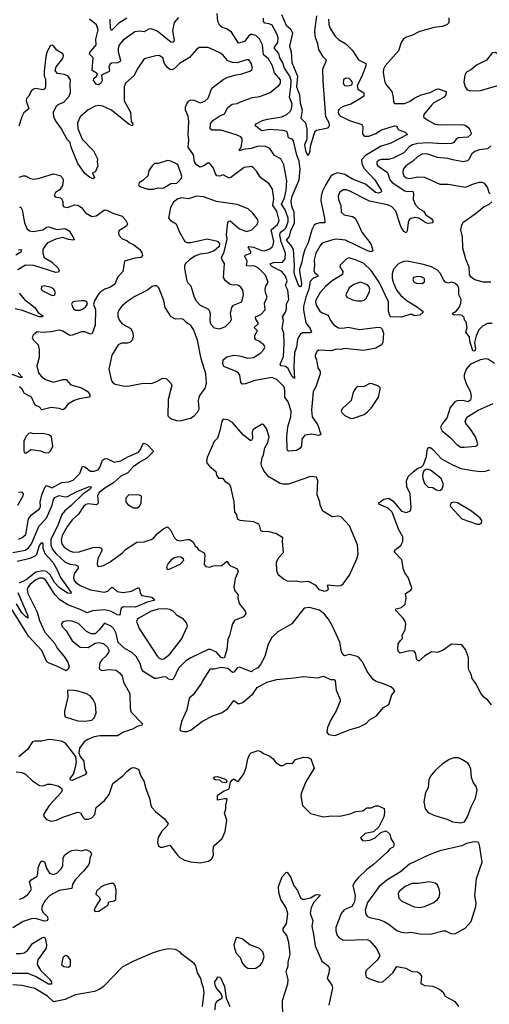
# Model space of a CAD drawing. Extents: x 1603745 to 1745082, y 385868 to 533966.
# Tile 595 of 646: x 1652055 to 1656090, y 493623 to 502092. Entities that reach past the tile are written whole.
import ezdxf

# ---------------------------------------------------------------- set-up
doc = ezdxf.new("R2010")
doc.units = 0

msp = doc.modelspace()

# ---------------------------------------------------------------- linework, layer by layer
at = {"layer": '0CON20XD'}
for points in [[(1655741.7, 502108.3), (1655743.3, 502065), (1655725, 502046.2), (1655685, 502031.9), (1655615, 502023.5), (1655485, 501988.1), (1655431.7, 501958.3), (1655370.9, 501939.1), (1655349.7, 501920.3), (1655333.1, 501895), (1655308.9, 501825), (1655195.6, 501695), (1655180, 501665), (1655179.1, 501635), (1655193.6, 501555), (1655208.3, 501528.3), (1655253.3, 501475), (1655265.7, 501424.3), (1655266.2, 501385), (1655275, 501370), (1655361.1, 501371.1), (1655405, 501386.8), (1655450.9, 501419.1), (1655505, 501446.6), (1655583.8, 501466.2), (1655635.5, 501494.5), (1655655, 501496.7), (1655718.6, 501475), (1655716.7, 501445), (1655702.9, 501425), (1655615, 501375.9), (1655593.4, 501356.6), (1655529.4, 501275), (1655525.8, 501255), (1655548, 501235), (1655623.5, 501193.5), (1655675, 501186.1), (1655855, 501189.4), (1655883.2, 501183.2), (1655907.4, 501167.4), (1655920.5, 501150.5), (1655934.3, 501115), (1655932.5, 501105), (1655905, 501081.5), (1655823.4, 501076.6), (1655805, 501064.3), (1655784.5, 501035.5), (1655765, 501027.8), (1655685.3, 501024.7), (1655565, 501031.6), (1655475, 501026.2), (1655429.2, 501015), (1655402.1, 500997.9), (1655355, 500948), (1655265, 500902), (1655225, 500889.3), (1655165, 500890.4), (1655145, 500883.6), (1655123.3, 500865), (1655122.9, 500845), (1655132.5, 500835), (1655215, 500776.9), (1655236.7, 500715), (1655255, 500692.3), (1655365, 500620), (1655385, 500614.7), (1655425, 500616.7), (1655435, 500610.6), (1655440, 500595), (1655435.3, 500545), (1655455, 500500), (1655485, 500466.5), (1655524.2, 500445), (1655545, 500412.9), (1655591.7, 500381.7), (1655603.9, 500363.9), (1655605, 500343.3), (1655565, 500338.9), (1655545, 500345.7), (1655485, 500385.4), (1655455, 500389.5), (1655416.8, 500383.2), (1655401, 500369), (1655392.7, 500347.3), (1655384.2, 500275), (1655375, 500258.8), (1655355, 500270), (1655331.7, 500311.8), (1655287.3, 500445), (1655252, 500482), (1655215, 500498), (1655060.5, 500530.5), (1654885, 500619.6), (1654861.7, 500628.3), (1654835, 500629.1), (1654802.2, 500605), (1654790.8, 500575), (1654793.8, 500545), (1654813.9, 500495), (1654818.2, 500435), (1654842.3, 500412.3), (1654915, 500399.2), (1654936.7, 500385), (1654962.1, 500342.1), (1654995, 500264.4), (1655073.1, 500165), (1655089.5, 500110.5), (1655085, 500100), (1655075, 500096), (1655045, 500102.3), (1654855, 500196.2), (1654775, 500205.3), (1654733.2, 500196.8), (1654655, 500168.9), (1654634.6, 500145), (1654600.9, 500085), (1654586.8, 500025), (1654589.6, 499975), (1654582.5, 499935), (1654591.2, 499915), (1654618.1, 499895), (1654620, 499885), (1654574.4, 499865), (1654550.9, 499839.1), (1654541.2, 499775), (1654512.7, 499705), (1654492.7, 499625), (1654493.3, 499593.3), (1654513.7, 499483.7), (1654550, 499435), (1654564, 499405), (1654552.1, 499397.9), (1654485, 499399.3), (1654464.8, 499385.1), (1654443.7, 499345), (1654433.9, 499275), (1654416.3, 499225), (1654410, 499105), (1654416.7, 499005), (1654395, 499025.7), (1654361.6, 499091.6), (1654338.5, 499108.5), (1654303.3, 499115), (1654294, 499125), (1654321.6, 499195), (1654328.8, 499305), (1654324.5, 499395), (1654310.8, 499435), (1654323.4, 499505), (1654313.6, 499535), (1654339.5, 499575), (1654347.4, 499605), (1654346.7, 499645), (1654368, 499685), (1654360.2, 499765), (1654339.1, 499805), (1654352.9, 499845), (1654338.6, 499885), (1654306.5, 499925), (1654228.7, 499965), (1654206.7, 499985), (1654214.4, 499995), (1654237.1, 500002.9), (1654314.2, 500005), (1654336.4, 500035), (1654337.9, 500085), (1654301, 500181), (1654291.5, 500238.5), (1654295.3, 500265), (1654326, 500284), (1654345, 500304.7), (1654361.9, 500355), (1654361.7, 500385), (1654337, 500457), (1654305.8, 500505), (1654330.4, 500559.6), (1654344.8, 500625), (1654351.8, 500705), (1654324.5, 500844.5), (1654298, 500895), (1654245, 500923.1), (1654204, 500984), (1654162.6, 501002.6), (1654095, 501001.6), (1654045, 500983.7), (1653976.1, 500973.9), (1653942.9, 500962.9), (1653944.3, 500975), (1653957.8, 500992.2), (1653968.3, 501048.3), (1653967.3, 501067.3), (1653955, 501083.1), (1653915, 501101.8), (1653785, 501141.2), (1653705, 501142.5), (1653693.3, 501153.3), (1653693.5, 501195), (1653714.4, 501225), (1653773.8, 501266.2), (1653815, 501281.1), (1653844, 501336), (1653882, 501365), (1653925, 501371.4), (1653953.7, 501386.3), (1654055, 501423.1), (1654119.7, 501430.3), (1654208.8, 501465), (1654285, 501528.1), (1654296.2, 501545), (1654295.9, 501575), (1654246, 501635), (1654228.2, 501695), (1654194.2, 501754.2), (1654150.6, 501790.6), (1654141.1, 501875), (1654115, 501928), (1654085, 501955.7), (1654045, 501967.5), (1654025, 501954.3), (1653985.6, 501905), (1653935, 501889.5), (1653874.4, 501985), (1653835, 502014.5), (1653795, 502025.3), (1653775, 502041.5), (1653759.2, 502075), (1653753.3, 502145)], [(1654306.1, 502135), (1654343.8, 502043.8), (1654385, 502010.8), (1654399.1, 501975), (1654373.5, 501865), (1654387.6, 501815), (1654392.8, 501722.8), (1654441.2, 501605), (1654435.2, 501515), (1654458.4, 501445), (1654465, 501376), (1654481.7, 501315), (1654471.9, 501245), (1654510.6, 501205), (1654523.2, 501153.2), (1654521.2, 501065), (1654502.2, 501015), (1654511.2, 500965), (1654525, 500933.3), (1654535, 500927.5), (1654541.4, 500938.6), (1654550.5, 500965), (1654552.9, 501005), (1654585, 501107.5), (1654595, 501133.8), (1654605, 501141.4), (1654691.7, 501158.3), (1654707.5, 501165), (1654717.5, 501182.5), (1654714.2, 501205), (1654685.8, 501255), (1654661.8, 501565), (1654660.9, 501665), (1654690.8, 501745), (1654662.7, 501772.7), (1654625.4, 501835), (1654617.9, 501885), (1654596.5, 501935), (1654590.5, 501995), (1654607.5, 502125)], [(1653420.6, 502109.4), (1653383, 502067), (1653367.2, 501995), (1653383, 501917), (1653375, 501894.3), (1653355, 501899.4), (1653235, 501995.4), (1653185, 502013.6), (1653165, 502011.1), (1653125, 501986.5), (1653085, 501993.9), (1653045, 501987.9), (1652944.2, 501915), (1652910, 501875), (1652900.5, 501845), (1652901.8, 501815), (1652920.4, 501745), (1652918.3, 501731.7), (1652899.5, 501720.5), (1652845, 501716.5), (1652829.4, 501705), (1652821.1, 501685), (1652826.7, 501656.7), (1652822.7, 501645), (1652759.2, 501615), (1652763.8, 501565), (1652755, 501548.1), (1652735, 501531.9), (1652715, 501534.3), (1652689.4, 501569.4), (1652691.3, 501585), (1652714.2, 501605), (1652724.6, 501625), (1652679.2, 501655), (1652687.9, 501765), (1652654.5, 501794.5), (1652659.1, 501810.9), (1652711.2, 501875), (1652708.8, 501925), (1652730.4, 502005), (1652715, 502047.5), (1652654.2, 502095)], [(1652975, 502104.8), (1652907.7, 502062.3), (1652845, 501998), (1652834.7, 502014.7), (1652832.1, 502095)], [(1654709.4, 502095), (1654711.7, 502051.7), (1654722.3, 502015), (1654765, 501950.6), (1654795, 501922.2), (1654858.9, 501885), (1654916.3, 501826.3), (1654966.6, 501746.6), (1655029.2, 501715), (1655028.2, 501695), (1654992, 501598), (1654953.8, 501525), (1654961.2, 501495), (1655012.1, 501462.1), (1655011.9, 501435), (1654985, 501412.9), (1654901.4, 501365), (1654833.6, 501346.4), (1654813.6, 501335), (1654796, 501315), (1654792.3, 501295), (1654796.7, 501275), (1654811.4, 501261.4), (1654888.9, 501225), (1654995, 501190), (1655004.5, 501174.5), (1655000.8, 501110.7), (1655015, 501088.8), (1655055, 501089), (1655115.8, 501114.2), (1655165, 501145.3), (1655275, 501180), (1655295.7, 501175.7), (1655301.2, 501155), (1655313.3, 501145), (1655366.2, 501125), (1655388.8, 501105), (1655245, 501030), (1655155, 501002.4), (1655026.5, 500923.5), (1654992.9, 500887.1), (1654994.2, 500855.8), (1655012, 500815), (1655107.9, 500715), (1655162, 500625), (1655163.8, 500615), (1655154.2, 500605.8), (1655135, 500601.1), (1655114, 500605), (1655027.8, 500677.8), (1654915, 500719.2), (1654850.1, 500760.1), (1654785, 500773.4), (1654748.5, 500761.5), (1654727.8, 500745), (1654684.5, 500675), (1654655, 500611.2), (1654645.4, 500574.6), (1654643.9, 500535), (1654674.2, 500385.8), (1654676, 500345), (1654635, 500345.7), (1654596.2, 500333.8), (1654585, 500324.2), (1654566.1, 500285), (1654535, 500171.2), (1654506, 500114), (1654486.9, 500055), (1654478.8, 500005), (1654459.5, 499945), (1654458.3, 499925), (1654477, 499825), (1654475, 499799.2), (1654465, 499792.9), (1654453, 499803), (1654423.6, 499883.6), (1654412.9, 499915), (1654417.4, 499982.6), (1654407.6, 500115), (1654389.4, 500149.4), (1654346.5, 500195), (1654373, 500227), (1654384.6, 500275), (1654415.2, 500345), (1654412.5, 500435), (1654392.8, 500485), (1654388.6, 500535), (1654397.3, 500575), (1654456.6, 500715), (1654464.1, 500805), (1654456.8, 500875), (1654435.4, 500925.4), (1654408.4, 501048.4), (1654395.4, 501065.4), (1654365, 501075.8), (1654357.6, 501117.6), (1654349.4, 501129.4), (1654319.2, 501139.3), (1654205, 501146.6), (1654136.5, 501136.5), (1654083.8, 501175), (1654078.8, 501185), (1654086.7, 501195), (1654142.5, 501225), (1654185, 501237.4), (1654308.6, 501255), (1654351.2, 501275), (1654378.5, 501301.5), (1654389.7, 501325), (1654395.8, 501364.2), (1654372.3, 501425), (1654386.3, 501513.7), (1654387.5, 501567.5), (1654375.4, 501605.4), (1654329.8, 501675), (1654315, 501721.5), (1654290, 501765), (1654281, 501801), (1654244.2, 501845), (1654245.3, 501855), (1654274.1, 501895), (1654277.1, 501935), (1654268.4, 501965), (1654225, 502043.3), (1654198.8, 502055), (1654161.4, 502061.4), (1654149.2, 502075), (1654150.5, 502105)], [(1655972, 499262), (1655965, 499241.2), (1655950, 499245), (1655924.2, 499325.8), (1655920, 499365), (1655890, 499405), (1655900, 499445), (1655891.7, 499491.7), (1655878.3, 499508.3), (1655875, 499530), (1655856.4, 499546.4), (1655833, 499553), (1655795, 499551.2), (1655780, 499555), (1655772.5, 499565), (1655805, 499586.2), (1655831.2, 499615), (1655846.7, 499655), (1655850, 499685), (1655830, 499725), (1655827.5, 499785), (1655817.5, 499805), (1655795, 499826.7), (1655765, 499833.3), (1655735, 499826.7), (1655715, 499833.3), (1655697.5, 499855), (1655670, 499910), (1655645, 499938.2), (1655594.8, 499964.8), (1655525.7, 499985.7), (1655385, 500014.6), (1655355, 500012.5), (1655314, 499996), (1655266.4, 499945), (1655254.7, 499905.3), (1655256.9, 499865), (1655266.4, 499825), (1655295, 499763.3), (1655330.7, 499720.7), (1655384.7, 499674.7), (1655465, 499625.6), (1655520, 499585), (1655522.5, 499575), (1655495, 499550.8), (1655445, 499543.3), (1655427, 499557), (1655407.1, 499557.1), (1655337.3, 499532.7), (1655245, 499536.2), (1655235, 499547.5), (1655225.7, 499585), (1655224.6, 499665), (1655147.8, 499827.8), (1655075, 499933.2), (1655011.4, 499995), (1654955, 500021.1), (1654885, 500042.2), (1654864.6, 500035.4), (1654808.3, 499981.7), (1654805.7, 499965), (1654832, 499925), (1654828.9, 499901.1), (1654739.5, 499845), (1654681.7, 499798.3), (1654637.1, 499745), (1654601.8, 499685), (1654596, 499665), (1654603.1, 499635), (1654633.5, 499585), (1654655, 499571.8), (1654705, 499550.6), (1654725, 499504), (1654755, 499465.8), (1654795, 499442.2), (1654831.7, 499438.3), (1654877.6, 499447.6), (1654975, 499428.1), (1655135, 499447.5), (1655155, 499443.8), (1655169.1, 499429.1), (1655180, 499395), (1655176, 499315), (1655165, 499294), (1655115, 499265.7), (1655012.5, 499247.5), (1654845, 499263.1), (1654814.1, 499255.9), (1654775, 499256.7), (1654735, 499244.6), (1654625, 499248), (1654610, 499240), (1654596.1, 499213.9), (1654594, 499195), (1654606, 499165), (1654617.7, 499097.7), (1654636, 499065), (1654636.1, 499046.1), (1654600, 498935), (1654576.7, 498895), (1654567.2, 498797.2), (1654562.8, 498732.8), (1654568.9, 498675), (1654616.4, 498605), (1654642.5, 498525), (1654623.8, 498516.2), (1654565, 498525.8), (1654505, 498518.5), (1654480.8, 498485), (1654476.4, 498425), (1654463.5, 498405), (1654435, 498387.7), (1654365, 498380.9), (1654356.2, 498386.2), (1654352.4, 498402.4), (1654351.4, 498505), (1654359.1, 498590.9), (1654386.1, 498675), (1654386.9, 498725), (1654362.5, 498805), (1654334.5, 498845), (1654334.5, 498905), (1654326.7, 498935), (1654267.5, 498995), (1654225, 499015.3), (1654075, 498987.9), (1653995, 498960.5), (1653967.1, 498957.1), (1653955.8, 498975), (1653945.5, 499035), (1653935, 499051.9), (1653915.7, 499065), (1653809.6, 499109.6), (1653799.7, 499135), (1653804.6, 499165), (1653835, 499192.3), (1653895, 499206.5), (1653945, 499200.4), (1654015, 499180.4), (1654065, 499187.3), (1654126.2, 499225), (1654154, 499255), (1654161.2, 499275), (1654153.8, 499295), (1654116.2, 499325), (1654085, 499339.2), (1654075, 499353.3), (1654075.6, 499375), (1654097.5, 499415), (1654070, 499445), (1654103.1, 499475), (1654103.1, 499485), (1654083.3, 499515), (1654082.7, 499537.3), (1654128.1, 499555), (1654164.4, 499595), (1654158.6, 499655), (1654180.6, 499705), (1654166.4, 499745), (1654163.8, 499775), (1654170.2, 499799.8), (1654190.6, 499835), (1654168.5, 499895), (1654107.8, 499955), (1654075, 499971.2), (1654003.6, 499973.6), (1654008.6, 500015), (1653989.6, 500055), (1653992.4, 500067.6), (1654040, 500085), (1654040.4, 500095), (1654019.6, 500135), (1654025, 500140.9), (1654063.6, 500136.4), (1654135, 500106), (1654155, 500103.8), (1654205, 500122.2), (1654225, 500138.9), (1654233.3, 500155), (1654237.7, 500185), (1654216.7, 500285), (1654269.5, 500330.5), (1654285.7, 500365), (1654265.2, 500445), (1654231.2, 500495), (1654238.3, 500555), (1654227.9, 500635), (1654199.1, 500679.1), (1654125, 500734.2), (1654090, 500790), (1654065, 500818.8), (1654048.3, 500828.3), (1653985, 500821.4), (1653870.8, 500735), (1653855, 500729.4), (1653805, 500758.2), (1653775, 500744.5), (1653749.5, 500749.5), (1653736.5, 500766.5), (1653720.8, 500815), (1653685, 500856.7), (1653675, 500860), (1653641.9, 500838.1), (1653605, 500824.5), (1653574.2, 500844.2), (1653558.1, 500868.1), (1653548, 500928), (1653502.1, 500995), (1653509.6, 501055), (1653503.8, 501105), (1653509.1, 501215), (1653501.8, 501261.8), (1653479.2, 501315), (1653479.2, 501340.8), (1653487.3, 501362.7), (1653505, 501390), (1653525, 501403.3), (1653555, 501400.6), (1653605, 501376.7), (1653645, 501390.9), (1653674.6, 501415.4), (1653706.2, 501503.8), (1653802.4, 501577.6), (1653845, 501597.5), (1653915, 501617.8), (1653955, 501622.9), (1654032.1, 501647.9), (1654050, 501660), (1654055.8, 501674.2), (1654045, 501716.7), (1654025, 501746), (1654005, 501747.1), (1653925, 501720.9), (1653885, 501722.7), (1653845, 501737.8), (1653799.7, 501789.7), (1653769.5, 501809.5), (1653675, 501852.5), (1653597.7, 501852.3), (1653573.3, 501835), (1653515, 501766.2), (1653428, 501715), (1653385, 501670.6), (1653365, 501661.5), (1653345, 501664.5), (1653325, 501679.4), (1653300.9, 501715), (1653285.5, 501765), (1653255, 501782.5), (1653225, 501781.5), (1653125.6, 501754.4), (1653065, 501667.1), (1653039.2, 501610.8), (1652964.5, 501545.5), (1652952.5, 501515), (1652952.9, 501395), (1653006.5, 501296.5), (1653014, 501215), (1653026.2, 501195), (1653025, 501180), (1652995, 501190), (1652845, 501314.2), (1652769, 501349), (1652735.9, 501354.1), (1652705, 501348), (1652645, 501315.3), (1652576.2, 501255), (1652552.2, 501205), (1652553.8, 501155), (1652592.7, 501065), (1652690, 500965), (1652723.3, 500895), (1652720, 500865), (1652727.5, 500835), (1652705, 500780), (1652680, 500775), (1652697, 500733), (1652685, 500722.5), (1652655, 500737.5), (1652615, 500767.5), (1652555.9, 500855.9), (1652496.2, 500995), (1652488, 501035), (1652462.7, 501062.7), (1652415, 501154.4), (1652363.7, 501223.7), (1652350, 501255), (1652347.1, 501295), (1652370.4, 501349.6), (1652387.1, 501362.9), (1652435, 501381.8), (1652480.9, 501435), (1652490.6, 501465), (1652488.9, 501535), (1652491.9, 501575), (1652472.9, 501605), (1652441.7, 501621.7), (1652380, 501630), (1652360.5, 501655), (1652368.2, 501685), (1652425, 501758), (1652431.1, 501785), (1652427.1, 501797.1), (1652375, 501830), (1652345, 501866.7), (1652335, 501873.3), (1652320.5, 501869.5), (1652292.1, 501817.9), (1652280, 501775), (1652266, 501645), (1652266.7, 501605), (1652276.4, 501583.6), (1652276.7, 501515), (1652271.7, 501498.3), (1652255, 501487.5), (1652195, 501498.8), (1652175, 501493.3), (1652155, 501477.5), (1652132.5, 501435), (1652114, 501415), (1652112, 501395), (1652132.5, 501325), (1652089.7, 501290.3), (1652073.4, 501256.6), (1652047.5, 501175)], [(1655925, 501478.9), (1656015, 501483.8), (1656165, 501525.4), (1656366.1, 501523.9), (1656376.2, 501535), (1656386.7, 501585), (1656375, 501646), (1656350, 501705), (1656295, 501746.2), (1656195, 501767.1), (1656145, 501810), (1656115, 501806.7), (1656066.7, 501745), (1655979.8, 501700.2), (1655936.7, 501663.3), (1655895, 501639.1), (1655878.9, 501615), (1655871.8, 501555), (1655883.9, 501513.9), (1655899.3, 501489.3), (1655925, 501478.9)], [(1654875, 501524.2), (1654909.2, 501530.8), (1654913.8, 501545), (1654905.8, 501565), (1654885.8, 501585), (1654855, 501590), (1654838, 501575), (1654836.2, 501545), (1654847.5, 501525), (1654875, 501524.2)], [(1656105, 501008), (1656075, 500982.3), (1656005, 500973.1), (1655965, 500958.8), (1655937.1, 500935), (1655918.1, 500891.9), (1655902.3, 500877.7), (1655865, 500870), (1655776.1, 500886.1), (1655735, 500896.8), (1655645, 500907.1), (1655555, 500936.9), (1655515, 500935.3), (1655475, 500915.4), (1655433.8, 500876.2), (1655374, 500836), (1655351.2, 500805), (1655346.4, 500775), (1655355, 500749.2), (1655375, 500731.5), (1655405, 500726.7), (1655475, 500740), (1655535, 500736.9), (1655665, 500676.7), (1655736.5, 500676.5), (1655885, 500651.4), (1655955, 500681.1), (1656005, 500694.2), (1656025, 500694.2), (1656046.2, 500685), (1656076, 500645), (1656087.5, 500605), (1656097.5, 500595)], [(1653205, 500632.9), (1653245, 500644.2), (1653275, 500641.4), (1653293.4, 500646.6), (1653355, 500682), (1653405, 500686.2), (1653421.2, 500698.8), (1653445, 500730), (1653448.6, 500745), (1653414, 500845), (1653355, 500874.2), (1653325, 500879.4), (1653245, 500856), (1653215, 500854), (1653194.6, 500835.4), (1653164.4, 500795.6), (1653155, 500748.8), (1653112, 500708), (1653085, 500692.5), (1653077.5, 500675), (1653080, 500665), (1653095, 500653.3), (1653155, 500633.3), (1653205, 500632.9)], [(1652051.3, 500738.7), (1652085, 500749.1), (1652105, 500747.8), (1652147.2, 500727.2), (1652175, 500721.1), (1652215.4, 500724.6), (1652345, 500765.8), (1652402.7, 500752.7), (1652426, 500725), (1652430, 500705), (1652424.2, 500665), (1652400.9, 500629.1), (1652363.8, 500605), (1652351.2, 500581.2), (1652359.3, 500569.3), (1652405, 500558.8), (1652418.1, 500548.1), (1652426, 500525), (1652426.7, 500495), (1652435, 500482.5), (1652465, 500475.8), (1652525, 500499.2), (1652555.7, 500495.7), (1652587, 500477), (1652619.7, 500429.7), (1652675, 500399.2), (1652713.3, 500405), (1652785, 500456.7), (1652805, 500453.8), (1652855, 500428.8), (1652935, 500401.2), (1652965, 500370), (1652982.5, 500335), (1652972.5, 500315), (1652908, 500275), (1652904.2, 500255.8), (1652908.6, 500235), (1652935, 500207.1), (1652975, 500192.1), (1652995, 500174.4), (1653035.4, 500155.4), (1653086.3, 500116.3), (1653105.7, 500085.7), (1653111.2, 500065), (1653097.5, 500045), (1653045, 500040.5), (1652955.7, 500014.3), (1652941.1, 499925), (1652897.1, 499875), (1652873.6, 499816.4), (1652835, 499790.9), (1652785.8, 499775), (1652744.2, 499745), (1652727.2, 499722.8), (1652698, 499675), (1652688.8, 499645), (1652707.3, 499595), (1652704.2, 499465), (1652677.3, 499392.7), (1652665, 499388), (1652616, 499406), (1652586.2, 499406.2), (1652505, 499377.7), (1652485, 499376.2), (1652425, 499413.1), (1652395, 499421.2), (1652325, 499407.1), (1652255, 499401.1), (1652204.3, 499405.7), (1652170.5, 499379.5), (1652162.5, 499355), (1652173.3, 499335), (1652213.8, 499295), (1652222, 499255), (1652222, 499185), (1652203.1, 499115), (1652216.7, 499055), (1652240.6, 499025), (1652277, 498997), (1652345, 498973.5), (1652425, 498995.7), (1652455, 498995.8), (1652495, 498952.5), (1652585, 498925.7), (1652635, 498896), (1652655, 498873.3), (1652660, 498855), (1652653.3, 498845), (1652565, 498831.1), (1652522.4, 498817.6), (1652467.8, 498785), (1652441.1, 498745), (1652425, 498736.7), (1652395, 498748.5), (1652325, 498756.9), (1652245, 498737.5), (1652222.2, 498762.2), (1652187.4, 498777.4), (1652156.8, 498845), (1652096.6, 498876.6), (1652075.3, 498915), (1652055, 498934.7)], [(1653775, 499434), (1653825, 499454), (1653865.7, 499495), (1653874.2, 499515), (1653867.5, 499565), (1653877.1, 499615), (1653893.3, 499636.7), (1653963.7, 499666.3), (1653977.1, 499725), (1653972, 499765), (1653955, 499791.2), (1653935.6, 499805.6), (1653915, 499811.2), (1653892, 499808), (1653863.6, 499813.6), (1653822.5, 499845), (1653807.5, 499875), (1653813.8, 499995), (1653794.3, 500025), (1653789.4, 500045), (1653811.4, 500095), (1653836.7, 500203.3), (1653833.6, 500245), (1653843.6, 500346.4), (1653852.4, 500357.6), (1653865, 500360.8), (1653945, 500292.2), (1654005, 500270), (1654050, 500285), (1654095, 500328.8), (1654105.7, 500355), (1654097.3, 500377.3), (1654055, 500430), (1654017.5, 500465), (1653925, 500500.8), (1653805, 500518.1), (1653745, 500527.5), (1653635, 500566.9), (1653575, 500574.3), (1653505, 500552), (1653445, 500559.2), (1653415, 500550), (1653378.3, 500521.7), (1653351.2, 500475), (1653333.3, 500385), (1653351.2, 500365), (1653399.2, 500335), (1653425, 500270), (1653473.8, 500185), (1653495, 500174.4), (1653524.5, 500174.5), (1653666.8, 500206.8), (1653755, 500188), (1653771.2, 500165), (1653768.3, 500141.7), (1653727.6, 500102.4), (1653672.5, 500085), (1653605, 500076.2), (1653561.4, 500058.6), (1653513, 500027), (1653481.4, 499995), (1653471.9, 499975), (1653471.5, 499951.5), (1653491.2, 499845), (1653499.7, 499829.7), (1653525, 499802), (1653555.5, 499705), (1653571.1, 499675), (1653606, 499635), (1653673.3, 499605), (1653683.2, 499593.2), (1653692.9, 499562.9), (1653688.6, 499505), (1653695.8, 499475), (1653725, 499440.8), (1653775, 499434)], [(1656113.3, 500525), (1656087.4, 500502.6), (1656045, 500483.1), (1655970, 500420), (1655863.1, 500345), (1655851.1, 500325), (1655842.5, 500285), (1655857.5, 500225), (1655859.1, 500129.1), (1655885.5, 500035.5), (1655913.8, 499965), (1655917.5, 499905), (1655927, 499887), (1655965, 499857.5), (1656035, 499837.5), (1656103, 499837)], [(1652055, 500480), (1652065, 500478), (1652075.9, 500455.9), (1652095.3, 500345.3), (1652117.1, 500297.1), (1652139.2, 500275), (1652171.4, 500271.4), (1652253.8, 500285), (1652285, 500307.1), (1652305, 500310.9), (1652375, 500287.6), (1652446, 500295), (1652480, 500275), (1652501.5, 500245), (1652522, 500205), (1652520, 500195), (1652475, 500201.4), (1652427, 500217), (1652365, 500204.8), (1652295, 500171.2), (1652270.7, 500145), (1652253.8, 500115), (1652252.9, 500085), (1652266.9, 500045), (1652327.9, 500007.9), (1652384.5, 499955), (1652395.4, 499935), (1652389.7, 499920.3), (1652365, 499918.2), (1652176.3, 499976.3), (1652105, 499980.3), (1652040.4, 499939.6)], [(1652045, 500112), (1652070, 500115), (1652065, 500093.3), (1652022.5, 500067.5)], [(1654955, 499672.5), (1654995, 499674.4), (1655015, 499680.8), (1655035, 499698.8), (1655060.6, 499755), (1655063.1, 499775), (1655058.2, 499795), (1655045, 499811.9), (1654985, 499835.4), (1654926, 499815), (1654887.5, 499785), (1654857.5, 499725), (1654865.7, 499705.7), (1654915, 499682.5), (1654955, 499672.5)], [(1655515, 499822.5), (1655535, 499837.5), (1655533.8, 499865), (1655505, 499878.9), (1655475.8, 499884.2), (1655440, 499875), (1655434.2, 499855), (1655446.2, 499835), (1655465.7, 499825.7), (1655515, 499822.5)], [(1652051, 499741), (1652096.2, 499685), (1652185, 499615.5), (1652214.6, 499574.6), (1652253.3, 499545), (1652252.5, 499535), (1652224, 499536), (1652080.1, 499590.1), (1652015, 499605.6)], [(1652335, 499720), (1652355, 499723.8), (1652363.3, 499745), (1652345, 499776), (1652325, 499787.5), (1652265, 499803.8), (1652242.7, 499797.3), (1652240.6, 499775), (1652255, 499759.4), (1652335, 499720)], [(1653412.2, 498642.2), (1653445, 498644.4), (1653523.8, 498665), (1653555, 498685.7), (1653583.1, 498715), (1653596.5, 498745), (1653593.1, 498816.9), (1653600, 498855), (1653647.9, 498922.1), (1653659.4, 498965), (1653654.3, 499045), (1653613.9, 499173.9), (1653583.5, 499335), (1653548.3, 499428.3), (1653525, 499462.5), (1653491.4, 499485), (1653463.8, 499513.8), (1653445, 499519.5), (1653395, 499517.3), (1653356.6, 499536.6), (1653306.5, 499616.5), (1653295.2, 499675.2), (1653250, 499785), (1653235, 499801.4), (1653215, 499802.9), (1653195, 499795.7), (1653153.7, 499766.3), (1653045, 499712.1), (1652975.3, 499664.7), (1652932.3, 499627.7), (1652908, 499592), (1652898.7, 499571.3), (1652899.7, 499539.7), (1652912.7, 499505), (1652936.6, 499476.6), (1653009.2, 499435), (1653027.2, 499397.2), (1653031.4, 499365), (1653020.6, 499335), (1653001.2, 499315), (1652980.9, 499309.1), (1652929.1, 499310.9), (1652902, 499295), (1652845.8, 499205), (1652822.2, 499085), (1652844.4, 498985), (1652857.6, 498967.6), (1652876.6, 498956.6), (1652945, 498941.5), (1652985, 498940.5), (1653115, 498964.3), (1653185, 498962.5), (1653225, 498975.8), (1653285, 499008), (1653315, 499006.2), (1653355, 498966.7), (1653364, 498945), (1653331.5, 498825), (1653328.8, 498685), (1653350.3, 498660.3), (1653412.2, 498642.2)], [(1652575, 499594.3), (1652600, 499605), (1652623.3, 499625), (1652637.5, 499645), (1652632.5, 499665), (1652613.8, 499673.8), (1652585, 499674), (1652525, 499668.6), (1652508.3, 499661.7), (1652500, 499645), (1652518, 499605), (1652535, 499594.4), (1652575, 499594.3)], [(1656115, 499477.5), (1656075, 499480), (1656032.5, 499455), (1656001.2, 499425), (1655977.1, 499372.9), (1655964, 499315), (1655972, 499262)], [(1656135, 499135.6), (1656085, 499168.2), (1656065, 499174.6), (1656012.5, 499165), (1655925.8, 499125), (1655893.1, 499085), (1655875, 499037.5), (1655875.6, 499015), (1655895, 498953.8), (1655926.8, 498896.8), (1655935.8, 498855), (1655929.5, 498820.5), (1655905, 498806.2), (1655865, 498817.5), (1655815, 498814), (1655793.8, 498805), (1655754, 498755), (1655724.2, 498665), (1655684.5, 498615.5), (1655671.4, 498585), (1655685.7, 498555), (1655755, 498497.5), (1655815, 498434), (1655845, 498416.2), (1655875, 498414)], [(1652042.3, 499055), (1652078.6, 499015), (1652060, 499015), (1651925, 499065.7)], [(1654901.8, 498661.8), (1654925, 498663.1), (1655014.4, 498695.6), (1655045, 498718), (1655075, 498751.2), (1655138.8, 498845), (1655153.3, 498915), (1655152.5, 498925), (1655138.3, 498938.3), (1655085, 498961.2), (1655065, 498963.8), (1655015, 498937.5), (1654955.8, 498934.2), (1654939.7, 498920.3), (1654920.5, 498889.5), (1654903.1, 498815), (1654826, 498745), (1654818, 498725), (1654822.1, 498712.1), (1654847.9, 498687.9), (1654901.8, 498661.8)], [(1655875, 498414), (1655975, 498424), (1655985, 498430), (1655991.2, 498445), (1655972.5, 498505), (1655930.3, 498570.3), (1655888.3, 498618.3), (1655883.8, 498635), (1655898.3, 498671.7), (1655995, 498734), (1656125, 498791.4)], [(1654675, 497176.2), (1654695, 497183.3), (1654708.8, 497195), (1654700, 497225), (1654705, 497230), (1654785, 497221.5), (1654814.6, 497225.4), (1654835, 497239.2), (1654888, 497315), (1654953.3, 497455), (1654962.5, 497495), (1654957.5, 497575), (1654888.8, 497738.8), (1654817.5, 497815), (1654795, 497821.2), (1654740, 497815), (1654660, 497865), (1654636.7, 497915), (1654633.3, 497945), (1654611.2, 498005), (1654616.7, 498125), (1654606.4, 498156.4), (1654555, 498162.5), (1654365, 498096), (1654315, 498096), (1654292.3, 498102.3), (1654195, 498160), (1654152.3, 498212.3), (1654132.9, 498255), (1654130, 498275), (1654137.7, 498322.3), (1654149.3, 498349.3), (1654161.7, 498408.3), (1654187.5, 498455), (1654198.6, 498505), (1654176.2, 498575), (1654149.3, 498609.3), (1654138.3, 498611.7), (1654062.1, 498567.9), (1654052.5, 498545), (1654055, 498490), (1654046.2, 498473.8), (1654035, 498473.8), (1653975, 498520), (1653885, 498628.1), (1653845, 498650.8), (1653805, 498655.8), (1653791.1, 498638.9), (1653775.7, 498555), (1653755, 498492.5), (1653725, 498462.5), (1653665.8, 498325), (1653659.2, 498295), (1653666, 498275), (1653685, 498251.2), (1653740, 498205), (1653747.5, 498175), (1653765, 498147.5), (1653798.3, 498148.3), (1653820.7, 498120.7), (1653855, 498100), (1653867.5, 498075), (1653896.7, 497945), (1653900, 497855), (1653917, 497837), (1653925, 497800), (1653947, 497787), (1654065, 497776.7), (1654107.5, 497755), (1654113.8, 497743.8), (1654125, 497697.5), (1654145, 497690), (1654185, 497691.2), (1654261.7, 497671.7), (1654307.5, 497645), (1654313.3, 497635), (1654310, 497605), (1654318, 497505), (1654282.5, 497465), (1654260, 497425), (1654260.8, 497355), (1654273, 497323), (1654322, 497282), (1654355, 497266.2), (1654415, 497261.2), (1654435, 497266), (1654475, 497256.7), (1654535, 497262.5), (1654595, 497230), (1654625, 497190), (1654675, 497176.2)], [(1652105, 498363.8), (1652155, 498394.2), (1652235, 498384), (1652275, 498366.2), (1652305, 498370), (1652324.1, 498385.9), (1652340, 498425), (1652330, 498505), (1652305, 498522), (1652255, 498532.5), (1652175, 498528.8), (1652147.7, 498537.7), (1652135, 498533.8), (1652115, 498512), (1652091.7, 498468.3), (1652090.8, 498385), (1652095, 498370), (1652105, 498363.8)], [(1652045, 497624.5), (1652075, 497635.5), (1652106.9, 497665), (1652130.9, 497799.1), (1652155.9, 497834.1), (1652225.5, 497885), (1652235.3, 497905), (1652232.1, 497942.1), (1652245.4, 498005), (1652274.1, 498075), (1652285, 498084.1), (1652335, 498065.3), (1652415, 498110.7), (1652475, 498116.2), (1652515, 498130.4), (1652571.5, 498188.5), (1652595, 498250.8), (1652615, 498245.4), (1652665, 498208.5), (1652695, 498209.6), (1652729.2, 498220.8), (1652745, 498240), (1652768, 498302), (1652785, 498315.6), (1652805, 498316.5), (1652866.9, 498286.9), (1652925, 498298.2), (1652985, 498332.3), (1653077, 498373), (1653092.9, 498395), (1653115, 498447.5), (1653125, 498450), (1653153.3, 498435), (1653200, 498385), (1653202.5, 498375), (1653149.1, 498320.9), (1653097.1, 498292.9), (1653029.2, 498245), (1652985.2, 498194.8), (1652924.2, 498165.8), (1652860.3, 498109.7), (1652786.4, 498063.6), (1652737.6, 498025), (1652724.2, 497995), (1652728.9, 497935), (1652725, 497924.3), (1652715, 497919.1), (1652645, 497927.3), (1652625, 497921.2), (1652603.6, 497905), (1652560.4, 497839.6), (1652505, 497790.4), (1652465, 497736.9), (1652419.2, 497655), (1652410.8, 497615), (1652418, 497585), (1652437.1, 497555), (1652481.1, 497525), (1652515, 497512), (1652565, 497514), (1652685, 497551.8), (1652734.5, 497554.5), (1652757.5, 497547.5), (1652761.1, 497525), (1652728.1, 497455), (1652720, 497415), (1652722.5, 497395), (1652735, 497388.8), (1652775, 497397.5), (1652825, 497422.7), (1652938.6, 497505), (1652965, 497536), (1653062.7, 497597.3), (1653125, 497600.6), (1653185, 497621.4), (1653207.5, 497635), (1653238, 497672), (1653295, 497715.8), (1653325, 497730), (1653350, 497705), (1653385, 497636.2), (1653405, 497615.8), (1653435, 497610), (1653495, 497622), (1653515, 497620), (1653545, 497600), (1653563, 497563), (1653577.5, 497555), (1653590.7, 497530.7), (1653640, 497505), (1653647.5, 497485), (1653640, 497405), (1653655, 497390), (1653685, 497382.5), (1653716.4, 497393.6), (1653792.7, 497397.3), (1653835, 497433.3), (1653859.3, 497399.3), (1653925, 497368), (1653933.8, 497345), (1653905.8, 497284.2), (1653895, 497210), (1653905, 497180), (1653932, 497145), (1653930.5, 497120.5), (1653940.9, 497070.9), (1653993.6, 497003.6), (1653997.5, 496985), (1653977.5, 496955), (1653900, 496925), (1653883.2, 496896.8), (1653874, 496864), (1653857.5, 496795), (1653844.2, 496765), (1653833.9, 496675), (1653814.4, 496605.6), (1653805, 496600.5), (1653785.6, 496605), (1653745, 496651.9), (1653695, 496674.2), (1653675, 496674), (1653525, 496602.9), (1653483.6, 496576.4), (1653421.2, 496515), (1653380.7, 496429.3), (1653365, 496412.5), (1653335, 496420), (1653317, 496437), (1653295, 496440), (1653235, 496424), (1653215, 496426), (1653121.4, 496481.4), (1653103.7, 496503.7), (1653090.6, 496555), (1653055, 496614.4), (1653015, 496652.5), (1652961.5, 496681.5), (1652902.5, 496735), (1652885, 496812), (1652865, 496852.5), (1652845, 496871.9), (1652785, 496900), (1652737.1, 496845), (1652705, 496810), (1652669.7, 496809.7), (1652630.5, 496830.5), (1652559.5, 496899.5), (1652505, 496918.5), (1652465, 496921.1), (1652427, 496913), (1652414, 496895), (1652417.5, 496875), (1652454.7, 496834.7), (1652505, 496749.2), (1652575, 496694.4), (1652645, 496690.6), (1652705, 496728), (1652735, 496735.8), (1652775, 496726.2), (1652810, 496695), (1652822, 496672), (1652820, 496655), (1652799.1, 496620.9), (1652761.2, 496585), (1652745, 496560), (1652738.8, 496515), (1652745, 496503.3), (1652763.9, 496493.9), (1652825, 496502.5), (1652885, 496496.7), (1652913.9, 496473.9), (1652936.7, 496445), (1652947.5, 496395), (1653002, 496295), (1653003.9, 496166.1), (1653014, 496135), (1653110, 496035), (1653105, 496023.8), (1653066.1, 496013.9), (1653025, 495990.8), (1652947, 495963), (1652895, 495930.8), (1652745, 495932), (1652695.6, 495924.4), (1652639.4, 495900.6), (1652610.5, 495879.5), (1652570, 495825), (1652564.1, 495785.9), (1652573.9, 495753.9), (1652607.5, 495715), (1652612.5, 495655), (1652630, 495615), (1652615, 495597.5), (1652505, 495547.5), (1652491.7, 495551.7), (1652490, 495565), (1652517, 495603), (1652536.1, 495663.9), (1652543.8, 495705), (1652538.8, 495755), (1652448.5, 495868.5), (1652415.4, 495885.4), (1652335, 495898.5), (1652305, 495899.4), (1652243.7, 495886.3), (1652184.3, 495885.7), (1652165, 495880), (1652123.1, 495815), (1652047.6, 495752.4)], [(1656108.3, 496198.3), (1656078.3, 496238.3), (1656042.5, 496265), (1656015, 496302.5), (1655981.2, 496375), (1655943.3, 496425), (1655936.2, 496455), (1655912, 496505), (1655910.8, 496605), (1655885.8, 496675), (1655855, 496713.8), (1655818.3, 496718.3), (1655765, 496720), (1655695, 496670), (1655645, 496648.8), (1655595, 496653.3), (1655532.4, 496617.6), (1655485, 496574.3), (1655469.2, 496585), (1655457.1, 496645), (1655445, 496659.2), (1655404.1, 496664.1), (1655325, 496644.4), (1655310.8, 496655), (1655304.1, 496675.9), (1655307.7, 496722.3), (1655326.7, 496753.3), (1655345, 496770), (1655340.7, 496799.3), (1655368, 496845), (1655373.8, 496895), (1655368.8, 496915), (1655350, 496945), (1655282.5, 497015), (1655290, 497025), (1655335, 497036.7), (1655367.5, 497065), (1655376, 497115), (1655370, 497155), (1655416, 497185), (1655426, 497205), (1655394.5, 497295), (1655365.6, 497335), (1655353.6, 497363.6), (1655339.4, 497445), (1655272.5, 497515), (1655283.8, 497535), (1655330.3, 497569.7), (1655346.9, 497605), (1655348.9, 497645), (1655314.4, 497705), (1655254.6, 497854.6), (1655221.7, 497891.7), (1655140, 497925), (1655140, 497935), (1655185, 497966.7), (1655226.4, 497976.4), (1655265, 497950), (1655335, 497864.5), (1655375, 497852.5), (1655413.9, 497866.1), (1655419.2, 497895), (1655410, 498015), (1655381.2, 498075), (1655378.8, 498125), (1655396.7, 498165), (1655435, 498203.3), (1655475, 498233.3), (1655505, 498242.5), (1655525, 498262.5), (1655551.4, 498335), (1655556, 498385), (1655565, 498412.5), (1655585, 498410.8), (1655605, 498395.8), (1655680, 498315), (1655775, 498261.8), (1655845, 498232.3), (1655946.9, 498213.1), (1656014.4, 498204.4), (1656055, 498207.8), (1656095, 498220.6)], [(1655665, 498042.5), (1655685, 498057.5), (1655696, 498095), (1655675.7, 498145), (1655585, 498216.9), (1655555, 498226), (1655539.3, 498220.7), (1655528.8, 498211.2), (1655516, 498175), (1655518, 498145), (1655533.9, 498103.9), (1655565, 498070), (1655605, 498067.5), (1655635, 498047.5), (1655665, 498042.5)], [(1651995, 497510), (1652101.7, 497528.3), (1652130.7, 497549.3), (1652157.3, 497582.7), (1652222.8, 497737.2), (1652286.3, 497805), (1652335.6, 497915), (1652345.2, 497965), (1652356.8, 497983.2), (1652395, 498000.6), (1652445, 497988.9), (1652465, 497991), (1652545, 498033.2), (1652655, 498078.1), (1652670, 498075), (1652660, 498055), (1652600, 498015), (1652495, 497910), (1652442.6, 497867.4), (1652416.1, 497835), (1652381.2, 497735), (1652323.2, 497625), (1652323.4, 497575), (1652338.4, 497535), (1652368.4, 497498.4), (1652446.6, 497426.6), (1652485, 497407.9), (1652535, 497402.4), (1652554.2, 497394.2), (1652556.3, 497375), (1652522.2, 497325), (1652516.6, 497295), (1652521.2, 497275), (1652534.7, 497255), (1652575, 497224.7), (1652665, 497186.8), (1652781.2, 497168.8), (1652813.5, 497176.5), (1652845, 497208.6), (1652855, 497207.1), (1652893.9, 497173.9), (1652945, 497165.2), (1653014.7, 497175.3), (1653075, 497207.5), (1653086.9, 497186.9), (1653090.6, 497155), (1653105, 497140.5), (1653191.2, 497125), (1653214, 497105), (1653208.8, 497095), (1653149.4, 497080.6), (1653050.9, 497039.1), (1652945, 497041.2), (1652923.9, 497025), (1652915, 496970), (1652895, 496973.5), (1652835.4, 497005.4), (1652785, 497014.9), (1652682.2, 497007.8), (1652635, 496990.6), (1652575, 497019.8), (1652468.6, 497058.6), (1652401, 497101), (1652357.1, 497147.1), (1652277.9, 497275), (1652255, 497288.7), (1652225, 497288.4), (1652194.9, 497275.1), (1652145.3, 497235), (1652126.9, 497215), (1652118.3, 497191.7), (1652124.7, 497155), (1652205.7, 496995.7), (1652224.2, 496925), (1652270, 496825), (1652356.5, 496726.5), (1652378.1, 496685), (1652437.5, 496615), (1652468.1, 496565), (1652479.6, 496525), (1652471.5, 496505), (1652455, 496492.3), (1652375, 496532.6), (1652307.3, 496557.3), (1652289.9, 496569.9), (1652245.6, 496665), (1652129.9, 496789.9), (1651991.7, 497015)], [(1652045, 498029.4), (1652071.2, 498031.2), (1652084, 498015), (1652081.4, 497995), (1652035.5, 497914.5)], [(1653065, 497893.8), (1653085, 497907.5), (1653098, 497932), (1653102.5, 497995), (1653085, 498003.3), (1652993.3, 498005), (1652966.7, 497975), (1652966.7, 497945), (1652985, 497923.3), (1653033.9, 497893.9), (1653065, 497893.8)], [(1656005, 497753.3), (1656022.5, 497765), (1656027.5, 497785), (1656012.5, 497805), (1655936.7, 497865), (1655816.7, 497935), (1655785, 497942.5), (1655763.3, 497935), (1655753.8, 497916.2), (1655756.7, 497905), (1655855, 497800), (1655985, 497753.3), (1656005, 497753.3)], [(1652033.1, 497433.1), (1652145, 497459.1), (1652188.6, 497481.4), (1652201.6, 497495), (1652225, 497570), (1652245.4, 497595.4), (1652254.6, 497584.6), (1652255.2, 497545), (1652269.9, 497499.9), (1652339.5, 497425), (1652374.7, 497365), (1652405.4, 497295), (1652498, 497165), (1652493, 497157), (1652465, 497160.6), (1652395, 497209.2), (1652355, 497250.6), (1652317.4, 497317.4), (1652285.7, 497345.7), (1652255, 497351.8), (1652195, 497341.1), (1652111.9, 497275), (1652049.4, 497245)], [(1653335, 497363.8), (1653435, 497410), (1653467, 497443), (1653462.5, 497455), (1653438.8, 497468.8), (1653415, 497470.6), (1653385, 497462.9), (1653356, 497445), (1653330, 497415), (1653316.2, 497385), (1653322.5, 497365), (1653335, 497363.8)], [(1652038.4, 497165), (1652111.7, 496998.3), (1652125, 496963.3), (1652125.6, 496944.4), (1652105, 496957.5), (1652075, 496990.3), (1652028.1, 497068.1)], [(1654765, 495934.2), (1654885, 495984.2), (1654975, 496009.2), (1655033, 496037), (1655059.7, 496070.3), (1655120, 496105), (1655182.7, 496177.3), (1655227, 496203), (1655252.5, 496285), (1655277.5, 496315), (1655266.7, 496335), (1655245, 496353.3), (1655165, 496386), (1655118.3, 496398.3), (1655095, 496412.5), (1655041.2, 496485), (1654999.7, 496569.7), (1654972.3, 496602.3), (1654955, 496613.3), (1654885, 496632.5), (1654845, 496620), (1654835, 496627.5), (1654820.8, 496655), (1654805, 496737.5), (1654744.2, 496874.2), (1654710, 496935), (1654675, 496978.8), (1654631.7, 497011.7), (1654545, 497036), (1654499.5, 497030.5), (1654465, 496986.7), (1654395, 496894.2), (1654273.3, 496826.7), (1654222.7, 496777.3), (1654189.5, 496720.5), (1654160.5, 496615), (1654125.6, 496545), (1654101.5, 496518.5), (1654062.4, 496497.6), (1654047.1, 496482.9), (1653945, 496522.9), (1653925, 496518.5), (1653895, 496480), (1653885, 496477.1), (1653845, 496511.2), (1653785, 496520.5), (1653725, 496506.2), (1653695, 496506), (1653685, 496499.4), (1653625, 496406), (1653617.5, 496385), (1653545, 496285.7), (1653512.9, 496255), (1653490.4, 496155), (1653445.5, 496055), (1653430.7, 495990.7), (1653437.5, 495975), (1653465, 495969.2), (1653495, 495970), (1653530, 495985), (1653625, 496059.2), (1653716.2, 496105), (1653795, 496133.6), (1653843.6, 496166.4), (1653895, 496237.5), (1653935, 496207.5), (1653971.3, 496218.7), (1654062.5, 496295), (1654095, 496348), (1654177.5, 496395), (1654265, 496415.8), (1654415, 496430), (1654495, 496443.8), (1654615, 496430), (1654665, 496446.7), (1654725, 496417.5), (1654756.2, 496416.2), (1654766, 496406), (1654773.8, 496325), (1654808, 496245), (1654808.8, 496231.2), (1654775, 496146.2), (1654729.7, 496070.3), (1654700.8, 496005), (1654693.8, 495965), (1654707.5, 495945), (1654765, 495934.2)], [(1653275, 496592), (1653295, 496593.8), (1653344.2, 496635.8), (1653445.4, 496764.6), (1653497.7, 496875), (1653490, 496905), (1653463.1, 496935), (1653408.4, 496968.4), (1653373.8, 497005), (1653345, 497019.1), (1653315, 497024.8), (1653248.2, 497021.8), (1653186.2, 497003.8), (1653079.2, 496945), (1653067.1, 496935), (1653059.4, 496915), (1653080.9, 496855), (1653238.6, 496615), (1653255, 496599.2), (1653275, 496592)], [(1652612.7, 496057.3), (1652655, 496064.2), (1652675, 496068), (1652694.4, 496085.6), (1652713.4, 496126.6), (1652706.9, 496205), (1652687.3, 496245), (1652659.4, 496275), (1652625, 496296.2), (1652545, 496320), (1652493.6, 496326.4), (1652467, 496323), (1652468, 496265), (1652441.4, 496145), (1652440, 496115), (1652445.9, 496095.9), (1652555, 496060), (1652612.7, 496057.3)], [(1652025, 495622), (1652075, 495618), (1652105, 495602), (1652165, 495544), (1652225, 495504.2), (1652258.8, 495501.2), (1652295, 495516), (1652325, 495517.5), (1652381.7, 495501.7), (1652415, 495482.5), (1652420, 495465), (1652412, 495445), (1652307.6, 495332.4), (1652260, 495255), (1652264.3, 495235), (1652285, 495211.4), (1652325, 495199.6), (1652372.4, 495207.6), (1652425, 495232.2), (1652555, 495275.6), (1652578.7, 495268.7), (1652599.3, 495229.3), (1652615, 495214.4), (1652645, 495214.5), (1652675, 495227.8), (1652701.1, 495255), (1652712.9, 495315), (1652784.4, 495375.6), (1652823.2, 495426.8), (1652855, 495522.5), (1652945, 495591.2), (1652975, 495626), (1653015, 495656.7), (1653035, 495660), (1653076.1, 495646.1), (1653096.4, 495586.4), (1653122.5, 495545), (1653137.9, 495477.9), (1653172, 495395), (1653180.8, 495335), (1653190, 495315), (1653220.9, 495280.9), (1653299.5, 495219.5), (1653330, 495175), (1653320, 495155), (1653277, 495113), (1653245, 495056.7), (1653239.2, 495015), (1653248.8, 494985), (1653265, 494974), (1653285, 494974), (1653345, 494992.5), (1653415, 494902.5), (1653432.5, 494885), (1653472.7, 494862.7), (1653525, 494848), (1653605, 494839.2), (1653677.5, 494855), (1653706, 494875), (1653721.4, 494905), (1653718, 494955), (1653723.3, 494985), (1653795, 495050), (1653821.2, 495108.8), (1653835.5, 495205.5), (1653813.9, 495266.1), (1653827.1, 495305), (1653826, 495335), (1653838, 495385), (1653835, 495390), (1653815, 495390), (1653755, 495377.5), (1653756, 495415), (1653763.6, 495426.4), (1653810.9, 495459.1), (1653854.2, 495475), (1653865.9, 495534.1), (1653882.5, 495555), (1653895, 495562.5), (1653925, 495542.5), (1653935, 495543.3), (1653945, 495553.3), (1653981.2, 495605), (1654001.2, 495658.8), (1654016, 495735), (1654034.2, 495775.8), (1654045, 495786.7), (1654105, 495806.2), (1654128.3, 495798.3), (1654149.3, 495779.3), (1654205, 495757.5), (1654232.5, 495735), (1654255, 495702.5), (1654295, 495677.5), (1654315, 495677.5), (1654355, 495697.5), (1654400, 495695), (1654425, 495727.5), (1654495, 495750), (1654535, 495747.1), (1654558, 495735), (1654586.7, 495655), (1654513.7, 495536.3), (1654474.4, 495435), (1654471.9, 495415), (1654485, 495333.3), (1654554.4, 495264.4), (1654665, 495234.4), (1654734.5, 495245.5), (1654805, 495242.5), (1654895, 495260), (1654945, 495282), (1655005, 495288), (1655038.3, 495311.7), (1655076.1, 495313.9), (1655115, 495330), (1655135, 495330), (1655186.1, 495306.1), (1655191.2, 495275), (1655183.8, 495235), (1655141.2, 495148.8), (1655095, 495106.7), (1655025, 495092.5), (1654982.5, 495055), (1655005, 495030), (1655065, 495034.4), (1655108.8, 495055), (1655158, 495102), (1655205, 495114.4), (1655235.5, 495085.5), (1655245, 495048.1), (1655270, 495005), (1655270.6, 494985), (1655265, 494974.2), (1655235, 494960.8), (1655215.5, 494934.5), (1655095, 494824.3), (1655037.3, 494782.7), (1654965, 494712.2), (1654935, 494677.1), (1654917.8, 494645), (1654938.4, 494555), (1654933.5, 494505), (1654910.3, 494465), (1654843.3, 494435), (1654816.8, 494405), (1654772.5, 494285), (1654771.1, 494255), (1654783.9, 494213.9), (1654802.2, 494192.2), (1654835, 494173.8), (1655045, 494181.9), (1655065, 494168), (1655119.2, 494105), (1655148.8, 494045), (1655148, 494035), (1655126.3, 494003.7), (1655031.4, 493915), (1655026, 493895), (1655028.3, 493868.3), (1655036.1, 493856.1), (1655055, 493846.2), (1655143, 493813), (1655175, 493815.8), (1655262, 493895), (1655295, 493947.5), (1655372.5, 493935), (1655425, 493905.6), (1655472.2, 493902.2), (1655490.7, 493890.7), (1655508, 493865), (1655503.3, 493805), (1655512.5, 493795), (1655535, 493786.2), (1655605, 493780), (1655665, 493751.2), (1655690, 493730), (1655712.7, 493692.7), (1655795, 493646.2), (1655826, 493605)], [(1655845, 495182.5), (1655876.4, 495193.6), (1655903.3, 495235), (1655935, 495322.5), (1655973.3, 495395), (1655986, 495465), (1655978, 495495), (1655953, 495533), (1655937.5, 495575), (1655930.8, 495645), (1655918.8, 495678.8), (1655905, 495696.7), (1655855, 495730), (1655825, 495742.5), (1655787, 495743), (1655745, 495727.5), (1655683.2, 495686.8), (1655624, 495635), (1655584.3, 495585), (1655572.2, 495555), (1655565.8, 495485), (1655542, 495445), (1655527.5, 495365), (1655538.8, 495305), (1655565, 495272), (1655615, 495248.8), (1655735, 495211.2), (1655775, 495192.5), (1655845, 495182.5)], [(1653825, 495527.5), (1653793, 495533), (1653775, 495550), (1653735, 495552.5), (1653720, 495565), (1653731.7, 495578.3), (1653755, 495582.5), (1653825, 495560), (1653836.7, 495545), (1653825, 495527.5)], [(1655583, 494227), (1655695, 494256.2), (1655713.9, 494256.1), (1655761.2, 494231.2), (1655795, 494230), (1655882.3, 494277.7), (1655933.4, 494336.6), (1655975.7, 494464.3), (1655978.5, 494495), (1655967.3, 494555), (1655980.8, 494705), (1656030, 494845), (1656005.9, 494995.9), (1655995, 495016.7), (1655959.3, 495020.7), (1655893.9, 495006.1), (1655855, 494986.2), (1655665, 494944.3), (1655575, 494907.8), (1655405, 494829.1), (1655326.4, 494763.6), (1655209.3, 494690.7), (1655143.5, 494636.5), (1655045, 494499.2), (1655023.4, 494433.4), (1655029.2, 494395), (1655040, 494380), (1655060.6, 494370.6), (1655143.9, 494353.9), (1655186, 494336), (1655229.8, 494309.8), (1655295, 494257.1), (1655333.4, 494243.4), (1655375, 494238.1), (1655415, 494243.1), (1655495, 494229.2), (1655583, 494227)], [(1652055, 494527.1), (1652085, 494538.8), (1652125, 494567.9), (1652146.6, 494593.4), (1652155.4, 494615), (1652138.9, 494675), (1652154.2, 494695), (1652205, 494726.2), (1652212.4, 494747.6), (1652215, 494797.5), (1652230.9, 494839.1), (1652245, 494856.7), (1652268.3, 494848.3), (1652285.6, 494795), (1652312.2, 494752.2), (1652345, 494739.5), (1652375, 494750.6), (1652415, 494791.2), (1652426.1, 494816.1), (1652429.3, 494880.7), (1652440, 494905), (1652477.5, 494935), (1652504.3, 494945.7), (1652545, 494951.2), (1652585, 494943.8), (1652625, 494953.3), (1652645, 494946.7), (1652662.5, 494935), (1652672.5, 494915), (1652658.8, 494881.2), (1652656, 494845), (1652648, 494825), (1652602.6, 494767.4), (1652534.8, 494695.2), (1652507.9, 494655), (1652502.2, 494617.8), (1652395, 494603.2), (1652315, 494558.6), (1652275, 494515.4), (1652250.3, 494475), (1652242.8, 494445), (1652255.2, 494415.2), (1652295.6, 494375), (1652296.7, 494355), (1652287.7, 494342.3), (1652265, 494337.1), (1652195, 494359.8), (1652155, 494358.4), (1652086.2, 494335), (1651995, 494281.9)], [(1654315.4, 493515), (1654314.4, 493655), (1654359.8, 493800.2), (1654362.5, 493835), (1654345.6, 493904.4), (1654363.1, 493955), (1654363.1, 493986.9), (1654378.6, 494055), (1654368.1, 494155), (1654357.5, 494195), (1654350, 494215), (1654318, 494255), (1654320, 494275), (1654346.5, 494315), (1654358.2, 494405), (1654344, 494454), (1654299.4, 494525), (1654282.5, 494585), (1654280, 494635), (1654310.3, 494719.7), (1654345, 494757.5), (1654355, 494760), (1654386.2, 494715), (1654408.3, 494648.3), (1654441.1, 494601.1), (1654467.7, 494537.7), (1654485, 494526.2), (1654505, 494527.5), (1654555, 494540), (1654597.5, 494565), (1654615, 494568.6), (1654633.3, 494563.3), (1654633.8, 494555), (1654584.4, 494505.6), (1654561.1, 494455), (1654551.4, 494405), (1654574.2, 494345), (1654564.5, 494295), (1654581.2, 494225), (1654595.3, 494125), (1654652.7, 493992.7), (1654706.2, 493955), (1654716.2, 493935), (1654712, 493895), (1654696, 493845), (1654737, 493787), (1654742, 493765), (1654711.4, 493615)], [(1652705, 494422), (1652735, 494424.2), (1652813.3, 494475), (1652822.5, 494505), (1652867.2, 494512.8), (1652880, 494525), (1652885.6, 494605.6), (1652874.3, 494644.3), (1652861.4, 494661.4), (1652835, 494662.9), (1652783, 494647), (1652755, 494632.5), (1652715.8, 494595), (1652710.9, 494570.9), (1652742.3, 494542.3), (1652746.2, 494525), (1652702.5, 494455), (1652696.2, 494435), (1652705, 494422)], [(1655495, 494455.6), (1655535, 494463.5), (1655615, 494500), (1655645.4, 494524.6), (1655659.4, 494545), (1655666.7, 494575), (1655663.1, 494605), (1655645, 494650), (1655625.7, 494665.7), (1655575, 494676.9), (1655478.3, 494661.7), (1655425, 494661.4), (1655368.8, 494635), (1655315, 494593.3), (1655307.7, 494572.3), (1655312, 494535), (1655338.8, 494508.8), (1655445, 494460.8), (1655495, 494455.6)], [(1652025, 494060.4), (1652065, 494058.8), (1652095, 494066.4), (1652123.3, 494085), (1652155.3, 494134.7), (1652165, 494146.5), (1652245, 494196.2), (1652265, 494199.3), (1652275, 494191.1), (1652286.5, 494135), (1652283.8, 494106.2), (1652211.8, 494005), (1652204.1, 493965), (1652235, 493915.4), (1652313.6, 493835), (1652327.3, 493815), (1652328, 493795), (1652304.2, 493795), (1652191, 493861), (1652125, 493887.7), (1651925, 493889)], [(1654055, 493930), (1654085, 493933.8), (1654125, 493962), (1654140.6, 493985), (1654155.5, 494035), (1654143.8, 494075), (1654115, 494104.4), (1654033.4, 494133.4), (1653967.4, 494187.4), (1653925, 494197.5), (1653915.9, 494194.1), (1653896.2, 494135), (1653900, 494105), (1653914.1, 494064.1), (1653950.8, 494025), (1653968.8, 493975), (1653990, 493950), (1654014.5, 493934.5), (1654055, 493930)], [(1653626.8, 493605), (1653639.5, 493725), (1653635.3, 493765), (1653619.3, 493805), (1653613.2, 493845), (1653583.4, 493895), (1653567.8, 493955), (1653555, 493973.5), (1653451.9, 494051.9), (1653430, 494075), (1653395, 494095.6), (1653335, 494099.4), (1653255, 494083.1), (1653195, 494063.1), (1653022.1, 493987.9), (1652935, 493941.2), (1652774, 493775), (1652745, 493752.5), (1652697, 493733), (1652535, 493704.3), (1652505, 493691.9), (1652445, 493664.6), (1652345, 493644.6), (1652295, 493693.5), (1652185, 493758.8), (1652075, 493784.7), (1651995, 493789.3)], [(1652475, 493941.5), (1652492.4, 493957.6), (1652492.9, 494005), (1652472.4, 494032.4), (1652455, 494042.5), (1652445, 494040.8), (1652426.4, 494023.6), (1652414.3, 493965), (1652435, 493946.9), (1652475, 493941.5)], [(1653734.3, 493575), (1653738.2, 493625), (1653749.3, 493650.7), (1653792.5, 493675), (1653797.5, 493685), (1653785, 493720), (1653745, 493762.5), (1653735, 493786.7), (1653733.5, 493815), (1653752.5, 493845), (1653755, 493860), (1653775, 493856.7), (1653785, 493846.7), (1653813.8, 493775), (1653828.8, 493675), (1653860.8, 493605)]]:
    msp.add_lwpolyline(points, dxfattribs=at)

doc.saveas('drawing.dxf')
